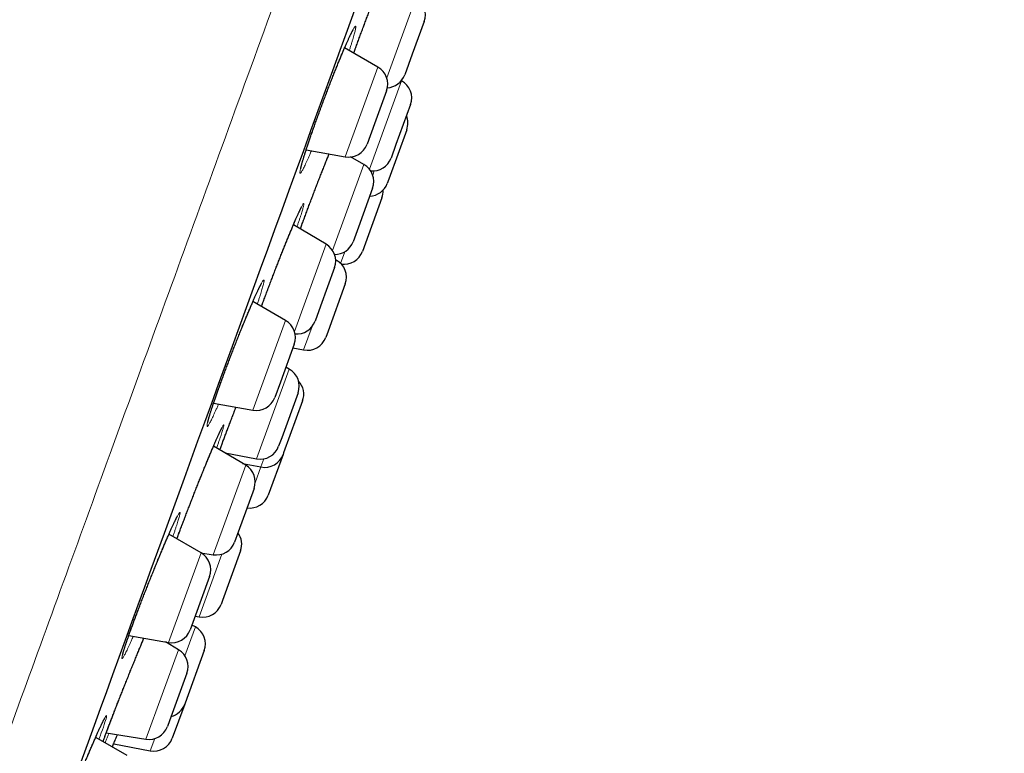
# Model space of a CAD drawing. Header units: millimetres. Extents: x 8 to 450, y 12 to 574.
# Tile 653 of 656: x 410 to 435, y 495 to 514. Entities that reach past the tile are written whole.
import ezdxf

# ---------------------------------------------------------------- set-up
doc = ezdxf.new("R2010")
doc.units = ezdxf.units.MM

msp = doc.modelspace()

# ---------------------------------------------------------------- linework, layer by layer
at = {"color": 252, "linetype": 'Continuous', "lineweight": 0}
for p, q in [((419.019, 512.21), (419.766, 514.262)), ((417.957, 510.19), (418.794, 512.489)), ((418.575, 509.871), (419.4, 512.138)), ((417.63, 507.789), (418.432, 509.992)), ((418.66, 509.719), (418.7, 509.829)), ((416.654, 505.71), (417.467, 507.946)), ((417.836, 507.456), (417.944, 507.754)), ((417.71, 507.496), (417.726, 507.538)), ((415.591, 503.691), (416.428, 505.989)), ((416.888, 505.237), (417.107, 505.839)), ((415.684, 502.444), (416.522, 504.744)), ((414.924, 502.568), (414.931, 502.587)), ((414.57, 499.985), (415.405, 502.28)), ((415.796, 502.234), (415.872, 502.444)), ((415.648, 501.83), (415.796, 502.234)), ((413.424, 497.734), (414.26, 500.032)), ((414.209, 498.39), (414.795, 500)), ((413.846, 497.392), (414.115, 498.131)), ((412.847, 495.253), (413.683, 497.549)), ((412.959, 494.957), (413.073, 495.268))]:
    msp.add_line(p, q, dxfattribs=at)
at = {"color": 7, "linetype": 'Continuous', "lineweight": 30}
for p, q in [((419.98, 513.662), (419.674, 512.823)), ((418.794, 512.489), (417.939, 512.982)), ((419.674, 512.823), (419.48, 512.289)), ((419.4, 512.138), (419.395, 512.141)), ((419.013, 511.884), (418.705, 511.036)), ((419.629, 511.529), (419.254, 510.5)), ((418.705, 511.036), (418.514, 510.512)), ((419.531, 510.881), (419.071, 509.617)), ((416.954, 510.367), (417.957, 510.19)), ((419.254, 510.5), (419.129, 510.156)), ((418.432, 509.992), (418.088, 510.185)), ((419.071, 509.617), (419.032, 509.508)), ((418.657, 509.385), (418.292, 508.383)), ((418.896, 509.136), (418.397, 507.763)), ((417.467, 507.946), (416.629, 508.447)), ((418.292, 508.383), (418.157, 508.012)), ((417.681, 507.346), (417.323, 506.362)), ((417.726, 507.538), (417.71, 507.547)), ((417.955, 506.929), (417.514, 505.717)), ((416.428, 505.989), (415.588, 506.474)), ((417.323, 506.362), (417.181, 505.973)), ((417.514, 505.717), (417.455, 505.556)), ((416.648, 505.385), (416.294, 504.413)), ((416.614, 505.291), (416.888, 505.237)), ((416.522, 504.744), (416.433, 504.794)), ((416.294, 504.413), (416.148, 504.012)), ((416.747, 504.137), (416.327, 502.982)), ((414.58, 503.869), (415.591, 503.691)), ((416.862, 503.927), (416.377, 502.595)), ((415.405, 502.28), (414.582, 502.772)), ((416.327, 502.982), (416.247, 502.764)), ((414.874, 502.598), (415.684, 502.444)), ((416.362, 502.554), (415.983, 501.511)), ((416.377, 502.595), (416.362, 502.554)), ((415.326, 502.327), (415.796, 502.234)), ((415.619, 501.68), (415.213, 500.566)), ((414.26, 500.032), (413.435, 500.509)), ((415.213, 500.566), (415.119, 500.307)), ((414.255, 500.035), (414.57, 499.985)), ((415.272, 500.083), (414.808, 498.811)), ((414.48, 499.428), (414.085, 498.344)), ((414.808, 498.811), (414.772, 498.711)), ((414.085, 498.344), (413.98, 498.056)), ((414.109, 498.409), (414.209, 498.39)), ((414.115, 498.131), (414.026, 498.181)), ((412.408, 497.913), (413.424, 497.734)), ((413.683, 497.549), (413.351, 497.747)), ((414.34, 497.524), (413.85, 496.177)), ((413.896, 496.948), (413.451, 495.725)), ((413.841, 496.152), (413.522, 495.277)), ((413.85, 496.177), (413.841, 496.152)), ((413.451, 495.725), (413.397, 495.576)), ((412.368, 494.834), (411.559, 495.301)), ((411.83, 495.417), (412.847, 495.253)), ((412.02, 495.135), (412.959, 494.957))]:
    msp.add_line(p, q, dxfattribs=at)
at = {"color": 252, "linetype": 'Continuous', "lineweight": 0, "flags": 128}
msp.add_lwpolyline([(411.349, 494.815), (411.397, 494.926), (411.442, 495.033), (411.487, 495.135), (411.529, 495.232), (411.569, 495.324), (411.607, 495.41), (411.643, 495.489), (411.676, 495.561), (411.706, 495.626), (411.734, 495.683), (411.759, 495.733), (411.78, 495.776), (411.799, 495.809), (411.814, 495.835), (411.825, 495.852), (411.834, 495.861), (411.839, 495.861), (411.84, 495.853), (411.838, 495.836), (411.833, 495.81), (411.824, 495.777), (411.812, 495.735), (411.796, 495.686), (411.778, 495.629), (411.756, 495.564), (411.731, 495.493), (411.703, 495.414), (411.673, 495.33), (411.673, 495.33)], dxfattribs=at)
at = {"color": 7, "linetype": 'Continuous', "lineweight": 30}
for centre, start, end in [((419.51, 513.833), 340, 59.1557), ((418.544, 512.055), 340, 60), ((419.01, 512.46), 272.8007, 340), ((419.159, 511.7), 340, 61.1838), ((419.062, 511.052), 340, 22.2686), ((418.044, 510.683), 260, 340), ((418.66, 510.327), 263.7267, 340), ((418.187, 509.556), 340, 60.7254), ((418.562, 509.679), 272.3337, 340), ((418.426, 509.307), 340, 3.3554), ((417.211, 507.517), 340, 59.1557), ((417.688, 508.183), 269.4275, 340), ((417.927, 507.934), 261.4623, 340), ((417.485, 507.1), 340, 61.1838), ((416.178, 505.556), 340, 60), ((416.711, 506.144), 265.2437, 340), ((416.985, 505.727), 258.8162, 340), ((416.277, 504.308), 340, 60.7254), ((416.392, 504.098), 340, 42.5449), ((415.678, 504.183), 260, 340), ((415.778, 502.935), 259.2746, 340), ((415.893, 502.725), 258.8162, 340), ((415.149, 501.851), 340, 59.1557), ((415.513, 501.682), 261.537, 340), ((414.802, 500.254), 340, 35.9442), ((414.649, 500.478), 260.8443, 340), ((414.01, 499.599), 340, 60), ((414.302, 498.882), 259.2746, 340), ((413.51, 498.227), 260, 340), ((413.87, 497.695), 340, 60.7254), ((413.427, 497.119), 340, 59.1557), ((413.371, 496.323), 284.0558, 340), ((412.927, 495.747), 260.8443, 340), ((413.052, 495.448), 259.2746, 340)]:
    msp.add_arc(centre, 0.5, start, end, dxfattribs=at)
at = {"color": 252, "linetype": 'Continuous', "lineweight": 0}
for points, knots in [([(380.97, 490.082), (381.728, 492.164), (383.97, 498.324), (388.938, 511.973), (395.282, 529.404), (401.627, 546.835), (407.005, 561.612), (410.599, 571.486), (411.44, 573.798), (411.44, 573.798)], [0.482659, 0.482659, 0.482659, 0.482659, 0.785398, 1.178097, 1.570796, 1.963495, 2.356194, 2.748894, 3.141593, 3.141593, 3.141593, 3.141593]), ([(404.216, 481.384), (404.634, 482.531), (405.118, 483.862), (406.206, 486.85), (406.81, 488.508), (408.119, 492.107), (408.826, 494.048), (410.322, 498.158), (411.111, 500.328), (412.752, 504.836), (413.604, 507.175), (415.344, 511.957), (416.233, 514.4), (418.026, 519.324), (418.929, 521.805), (420.723, 526.736), (421.615, 529.186), (423.362, 533.987), (424.218, 536.338), (425.87, 540.878), (426.667, 543.066), (428.178, 547.219), (428.893, 549.183), (430.223, 552.835), (430.837, 554.522), (431.947, 557.572), (432.443, 558.935), (433.303, 561.299), (433.668, 562.3), (434.255, 563.913), (434.478, 564.525), (434.775, 565.343), (434.85, 565.549), (434.85, 565.549)], [0, 0, 0, 0, 0.0625, 0.0625, 0.125, 0.125, 0.1875, 0.1875, 0.25, 0.25, 0.3125, 0.3125, 0.375, 0.375, 0.4375, 0.4375, 0.5, 0.5, 0.5625, 0.5625, 0.625, 0.625, 0.6875, 0.6875, 0.75, 0.75, 0.8125, 0.8125, 0.875, 0.875, 0.9375, 0.9375, 1, 1, 1, 1]), ([(418.174, 512.846), (418.174, 512.847), (418.189, 512.889), (418.22, 512.975), (418.267, 513.104), (418.315, 513.233), (418.362, 513.362), (418.41, 513.489), (418.457, 513.616), (418.505, 513.742), (418.553, 513.866), (418.6, 513.989), (418.647, 514.109), (418.693, 514.226), (418.737, 514.339), (418.781, 514.449), (418.823, 514.553), (418.864, 514.652), (418.903, 514.747), (418.94, 514.835), (418.975, 514.916), (419.007, 514.991), (419.037, 515.059), (419.065, 515.119), (419.089, 515.172), (419.111, 515.217), (419.13, 515.254), (419.147, 515.282), (419.16, 515.302), (419.169, 515.313), (419.176, 515.316), (419.18, 515.311), (419.18, 515.296), (419.177, 515.273), (419.171, 515.242), (419.161, 515.203), (419.149, 515.155), (419.133, 515.1), (419.115, 515.037), (419.093, 514.967), (419.069, 514.89), (419.041, 514.805), (419.022, 514.746), (419.011, 514.714), (419.011, 514.713)], [0, 0, 0, 0, 0.0004382, 0.0262911, 0.0521759, 0.0780289, 0.1028551, 0.1277662, 0.1527061, 0.1776172, 0.2024435, 0.2272693, 0.2521797, 0.277119, 0.3020296, 0.3268554, 0.3516928, 0.3766148, 0.4015656, 0.4264878, 0.4513252, 0.4761818, 0.5011233, 0.5260935, 0.551035, 0.5758917, 0.6007638, 0.6257209, 0.6507068, 0.6756639, 0.700536, 0.725413, 0.7503751, 0.775366, 0.800328, 0.8252049, 0.8500741, 0.8750283, 0.9000113, 0.9249655, 0.9498345, 0.9746864, 0.9996234, 1, 1, 1, 1]), ([(417.09, 510.343), (417.086, 510.333), (417.068, 510.291), (417.039, 510.225), (417.004, 510.145), (416.971, 510.072), (416.94, 510.006), (416.912, 509.948), (416.887, 509.897), (416.865, 509.855), (416.845, 509.82), (416.829, 509.794), (416.815, 509.776), (416.805, 509.767), (416.798, 509.767), (416.795, 509.775), (416.794, 509.792), (416.797, 509.817), (416.803, 509.85), (416.812, 509.892), (416.825, 509.942), (416.84, 510), (416.859, 510.065), (416.88, 510.137), (416.905, 510.216), (416.932, 510.302), (416.962, 510.394), (416.994, 510.492), (417.029, 510.595), (417.066, 510.702), (417.105, 510.815), (417.146, 510.93), (417.188, 511.051), (417.233, 511.176), (417.28, 511.305), (417.328, 511.434), (417.376, 511.562), (417.423, 511.689), (417.471, 511.816), (417.52, 511.943), (417.568, 512.067), (417.616, 512.19), (417.663, 512.311), (417.71, 512.428), (417.756, 512.543), (417.801, 512.652), (417.844, 512.758), (417.886, 512.858), (417.926, 512.953), (417.965, 513.042), (418.001, 513.125), (418.035, 513.201), (418.066, 513.27), (418.096, 513.332), (418.122, 513.386), (418.146, 513.432), (418.167, 513.47), (418.184, 513.499), (418.199, 513.521), (418.211, 513.534), (418.219, 513.538), (418.224, 513.534), (418.226, 513.521), (418.225, 513.499), (418.22, 513.469), (418.212, 513.431), (418.201, 513.385), (418.187, 513.331), (418.17, 513.269), (418.149, 513.199), (418.126, 513.123), (418.1, 513.04), (418.078, 512.97), (418.063, 512.925), (418.059, 512.913)], [0, 0, 0, 0, 0.004753, 0.018833, 0.032961, 0.047105, 0.061233, 0.075313, 0.089407, 0.10355, 0.117709, 0.131851, 0.145946, 0.160047, 0.174197, 0.188364, 0.202513, 0.216615, 0.230713, 0.24486, 0.259023, 0.273169, 0.287268, 0.301353, 0.315488, 0.329638, 0.343772, 0.357858, 0.371928, 0.386046, 0.40018, 0.414298, 0.428368, 0.443004, 0.457658, 0.472294, 0.486354, 0.500461, 0.514585, 0.528693, 0.542753, 0.556812, 0.570919, 0.585042, 0.59915, 0.613209, 0.627278, 0.641395, 0.655528, 0.669644, 0.683713, 0.697798, 0.711931, 0.72608, 0.740213, 0.754298, 0.768396, 0.782542, 0.796704, 0.81085, 0.824947, 0.839049, 0.853199, 0.867365, 0.881515, 0.895617, 0.909712, 0.923856, 0.938016, 0.952159, 0.966254, 0.980335, 0.994464, 1, 1, 1, 1]), ([(416.805, 508.341), (416.814, 508.365), (416.837, 508.427), (416.875, 508.531), (416.92, 508.653), (416.966, 508.776), (417.013, 508.901), (417.06, 509.027), (417.109, 509.154), (417.157, 509.281), (417.205, 509.408), (417.254, 509.533), (417.301, 509.656), (417.349, 509.777), (417.395, 509.895), (417.44, 510.01), (417.484, 510.12), (417.518, 510.205), (417.537, 510.251), (417.542, 510.264)], [0, 0, 0, 0, 0.039112, 0.101633, 0.164227, 0.226748, 0.289057, 0.35144, 0.414035, 0.476702, 0.539298, 0.60168, 0.66408, 0.726694, 0.78938, 0.851993, 0.914394, 0.976824, 1, 1, 1, 1]), ([(415.808, 506.347), (415.812, 506.359), (415.831, 506.41), (415.865, 506.504), (415.911, 506.626), (415.957, 506.75), (416.004, 506.875), (416.052, 507.001), (416.1, 507.128), (416.149, 507.254), (416.198, 507.38), (416.246, 507.505), (416.295, 507.628), (416.342, 507.749), (416.389, 507.866), (416.435, 507.98), (416.48, 508.091), (416.524, 508.197), (416.566, 508.298), (416.606, 508.393), (416.644, 508.483), (416.68, 508.567), (416.713, 508.644), (416.745, 508.714), (416.773, 508.777), (416.799, 508.832), (416.822, 508.88), (416.842, 508.919), (416.859, 508.95), (416.873, 508.973), (416.884, 508.987), (416.891, 508.993), (416.895, 508.99), (416.896, 508.979), (416.894, 508.959), (416.888, 508.931), (416.879, 508.894), (416.867, 508.849), (416.851, 508.797), (416.833, 508.737), (416.811, 508.669), (416.787, 508.594), (416.759, 508.513), (416.737, 508.445), (416.722, 508.404), (416.719, 508.393)], [0, 0, 0, 0, 0.007506, 0.032407, 0.056319, 0.080313, 0.104335, 0.128329, 0.152241, 0.176152, 0.200146, 0.224167, 0.24816, 0.272072, 0.295994, 0.319999, 0.344031, 0.368035, 0.391958, 0.4159, 0.439923, 0.463973, 0.487997, 0.511938, 0.535894, 0.559932, 0.583998, 0.608036, 0.631993, 0.655954, 0.679997, 0.704067, 0.72811, 0.752071, 0.776024, 0.80006, 0.824123, 0.848158, 0.872112, 0.896048, 0.920067, 0.944114, 0.968132, 0.992069, 1, 1, 1, 1]), ([(414.708, 503.846), (414.702, 503.831), (414.682, 503.785), (414.651, 503.715), (414.615, 503.636), (414.582, 503.565), (414.552, 503.5), (414.524, 503.443), (414.499, 503.394), (414.477, 503.353), (414.459, 503.32), (414.443, 503.295), (414.43, 503.279), (414.421, 503.271), (414.415, 503.272), (414.412, 503.282), (414.413, 503.3), (414.417, 503.327), (414.424, 503.361), (414.435, 503.404), (414.448, 503.455), (414.465, 503.514), (414.486, 503.58), (414.509, 503.653), (414.534, 503.733), (414.563, 503.82), (414.595, 503.913), (414.628, 504.011), (414.665, 504.114), (414.703, 504.224), (414.745, 504.339), (414.789, 504.46), (414.834, 504.582), (414.88, 504.706), (414.927, 504.83), (414.974, 504.955), (415.023, 505.082), (415.071, 505.208), (415.121, 505.335), (415.17, 505.46), (415.219, 505.585), (415.268, 505.707), (415.316, 505.827), (415.364, 505.943), (415.41, 506.056), (415.456, 506.165), (415.5, 506.27), (415.542, 506.369), (415.582, 506.462), (415.621, 506.55), (415.657, 506.632), (415.691, 506.707), (415.723, 506.774), (415.751, 506.834), (415.778, 506.887), (415.801, 506.932), (415.821, 506.968), (415.838, 506.997), (415.852, 507.016), (415.863, 507.028), (415.87, 507.031), (415.875, 507.025), (415.876, 507.011), (415.873, 506.988), (415.867, 506.956), (415.858, 506.917), (415.846, 506.87), (415.83, 506.814), (415.811, 506.752), (415.79, 506.681), (415.765, 506.604), (415.737, 506.52), (415.715, 506.455), (415.702, 506.416), (415.7, 506.409)], [0, 0, 0, 0, 0.007077, 0.021209, 0.035292, 0.049389, 0.063535, 0.077697, 0.091843, 0.105941, 0.120046, 0.134199, 0.148368, 0.162521, 0.176626, 0.190728, 0.204878, 0.219044, 0.233194, 0.247295, 0.261384, 0.275522, 0.289675, 0.303813, 0.317902, 0.331975, 0.346096, 0.360234, 0.374355, 0.388428, 0.403067, 0.417725, 0.432364, 0.446427, 0.460538, 0.474665, 0.488776, 0.502839, 0.516902, 0.531012, 0.545139, 0.559249, 0.573312, 0.587384, 0.601504, 0.61564, 0.62976, 0.643832, 0.65792, 0.672057, 0.686209, 0.700345, 0.714433, 0.728534, 0.742683, 0.756849, 0.770998, 0.785099, 0.799204, 0.813357, 0.827527, 0.84168, 0.855785, 0.869883, 0.88403, 0.898193, 0.91234, 0.926438, 0.940523, 0.954655, 0.968804, 0.982936, 0.99702, 1, 1, 1, 1]), ([(414.743, 502.675), (414.749, 502.692), (414.767, 502.74), (414.798, 502.825), (414.838, 502.932), (414.879, 503.042), (414.922, 503.156), (414.966, 503.274), (415.012, 503.395), (415.059, 503.518), (415.107, 503.643), (415.139, 503.726), (415.155, 503.768)], [0, 0, 0, 0, 0.053869, 0.15916, 0.264573, 0.369864, 0.474798, 0.579855, 0.685271, 0.790808, 0.896224, 1, 1, 1, 1]), ([(413.64, 500.39), (413.648, 500.413), (413.669, 500.47), (413.705, 500.567), (413.748, 500.681), (413.792, 500.798), (413.838, 500.918), (413.884, 501.04), (413.932, 501.164), (413.981, 501.29), (414.03, 501.416), (414.08, 501.542), (414.129, 501.668), (414.179, 501.793), (414.228, 501.916), (414.277, 502.037), (414.325, 502.156), (414.372, 502.271), (414.418, 502.383), (414.462, 502.49), (414.505, 502.593), (414.546, 502.69), (414.585, 502.782), (414.622, 502.867), (414.657, 502.946), (414.689, 503.019), (414.718, 503.084), (414.745, 503.142), (414.769, 503.192), (414.79, 503.234), (414.807, 503.268), (414.822, 503.294), (414.833, 503.311), (414.841, 503.319), (414.845, 503.32), (414.847, 503.311), (414.845, 503.294), (414.839, 503.269), (414.83, 503.236), (414.818, 503.194), (414.803, 503.144), (414.785, 503.087), (414.763, 503.022), (414.739, 502.95), (414.711, 502.871), (414.685, 502.796), (414.667, 502.746), (414.66, 502.725)], [0, 0, 0, 0, 0.014652, 0.037154, 0.059732, 0.082336, 0.104915, 0.127416, 0.149917, 0.172495, 0.195098, 0.217676, 0.240177, 0.262689, 0.285277, 0.307891, 0.330479, 0.352991, 0.37552, 0.398125, 0.420757, 0.443363, 0.465892, 0.488435, 0.511055, 0.533701, 0.556321, 0.578864, 0.601411, 0.624036, 0.646686, 0.669311, 0.691858, 0.714398, 0.737015, 0.759659, 0.782276, 0.804816, 0.827341, 0.849943, 0.87257, 0.895172, 0.917697, 0.940156, 0.962692, 0.985254, 1, 1, 1, 1]), ([(412.523, 497.893), (412.514, 497.873), (412.492, 497.823), (412.459, 497.749), (412.423, 497.671), (412.391, 497.601), (412.361, 497.538), (412.334, 497.482), (412.31, 497.434), (412.288, 497.395), (412.27, 497.363), (412.255, 497.34), (412.244, 497.325), (412.236, 497.319), (412.231, 497.321), (412.229, 497.332), (412.231, 497.351), (412.237, 497.379), (412.246, 497.415), (412.258, 497.459), (412.273, 497.511), (412.291, 497.571), (412.313, 497.638), (412.338, 497.712), (412.365, 497.793), (412.396, 497.88), (412.429, 497.974), (412.465, 498.076), (412.505, 498.184), (412.546, 498.295), (412.588, 498.41), (412.632, 498.526), (412.678, 498.646), (412.724, 498.768), (412.772, 498.892), (412.821, 499.017), (412.871, 499.143), (412.921, 499.27), (412.971, 499.396), (413.021, 499.52), (413.071, 499.644), (413.121, 499.765), (413.17, 499.885), (413.218, 500), (413.265, 500.112), (413.31, 500.22), (413.354, 500.324), (413.397, 500.422), (413.438, 500.515), (413.476, 500.601), (413.512, 500.681), (413.546, 500.755), (413.577, 500.821), (413.605, 500.88), (413.631, 500.932), (413.653, 500.975), (413.673, 501.01), (413.689, 501.037), (413.702, 501.055), (413.712, 501.066), (413.718, 501.067), (413.721, 501.06), (413.72, 501.044), (413.717, 501.02), (413.709, 500.988), (413.699, 500.947), (413.685, 500.899), (413.668, 500.842), (413.647, 500.778), (413.624, 500.708), (413.598, 500.63), (413.569, 500.545), (413.548, 500.485), (413.536, 500.452), (413.535, 500.451)], [0, 0, 0, 0, 0.00935, 0.0235, 0.037667, 0.051817, 0.065919, 0.080028, 0.094186, 0.10836, 0.122517, 0.136627, 0.150733, 0.164887, 0.179057, 0.193212, 0.207318, 0.221411, 0.235553, 0.249711, 0.263853, 0.277946, 0.292024, 0.306149, 0.320291, 0.334417, 0.348494, 0.363138, 0.3778, 0.392444, 0.406512, 0.420627, 0.434759, 0.448874, 0.462941, 0.477008, 0.491123, 0.505254, 0.519369, 0.533436, 0.547512, 0.561637, 0.575777, 0.589902, 0.603978, 0.618071, 0.632211, 0.646368, 0.660509, 0.674601, 0.688707, 0.70286, 0.71703, 0.731184, 0.745289, 0.759398, 0.773556, 0.78773, 0.801888, 0.815997, 0.8301, 0.844251, 0.858419, 0.87257, 0.886673, 0.900761, 0.914898, 0.929051, 0.943188, 0.957276, 0.971312, 0.985395, 0.999494, 1, 1, 1, 1]), ([(411.748, 495.192), (411.752, 495.203), (411.764, 495.238), (411.789, 495.306), (411.822, 495.394), (411.857, 495.488), (411.893, 495.586), (411.933, 495.689), (411.974, 495.797), (412.017, 495.908), (412.061, 496.024), (412.107, 496.143), (412.155, 496.264), (412.203, 496.387), (412.253, 496.512), (412.302, 496.637), (412.353, 496.763), (412.403, 496.889), (412.454, 497.015), (412.504, 497.138), (412.553, 497.26), (412.602, 497.379), (412.65, 497.495), (412.697, 497.608), (412.742, 497.717), (412.775, 497.796), (412.792, 497.837), (412.796, 497.845)], [0, 0, 0, 0, 0.018604, 0.062344, 0.106031, 0.147983, 0.190078, 0.232221, 0.274316, 0.316268, 0.358219, 0.400313, 0.442456, 0.48455, 0.526501, 0.568471, 0.610585, 0.652747, 0.694861, 0.736831, 0.778834, 0.820981, 0.863176, 0.905322, 0.947325, 0.989355, 1, 1, 1, 1]), ([(411.673, 495.33), (411.672, 495.33), (411.663, 495.305), (411.654, 495.278), (411.644, 495.252)], [0, 0, 0, 0, 0.015708, 1, 1, 1, 1]), ([(411.902, 495.405), (411.898, 495.395), (411.881, 495.355), (411.853, 495.291), (411.822, 495.219), (411.805, 495.18), (411.798, 495.164)], [0, 0, 0, 0, 0.10673, 0.43873, 0.771864, 1, 1, 1, 1])]:
    msp.add_open_spline(points, degree=3, knots=knots, dxfattribs=at)
at = {"color": 7, "linetype": 'Continuous', "lineweight": 30}
for points, knots in [([(406.649, 482.211), (407.386, 484.236), (409.559, 490.206), (414.377, 503.443), (418.45, 514.634), (420.487, 520.23)], [0.475075, 0.475075, 0.475075, 0.475075, 0.785398, 1.178097, 1.570796, 1.570796, 1.570796, 1.570796]), ([(418.174, 512.846), (418.18, 512.863), (418.193, 512.899), (418.214, 512.957), (418.236, 513.018), (418.259, 513.08), (418.281, 513.142), (418.304, 513.205), (418.328, 513.268), (418.351, 513.331), (418.374, 513.394), (418.398, 513.457), (418.422, 513.52), (418.445, 513.583), (418.469, 513.646), (418.493, 513.709), (418.517, 513.771), (418.54, 513.833), (418.564, 513.895), (418.588, 513.956), (418.611, 514.016), (418.634, 514.076), (418.657, 514.135), (418.68, 514.193), (418.702, 514.25), (418.725, 514.306), (418.747, 514.362), (418.768, 514.416), (418.79, 514.469), (418.811, 514.521), (418.831, 514.571), (418.851, 514.62), (418.87, 514.667), (418.89, 514.713), (418.908, 514.758), (418.926, 514.801), (418.944, 514.842), (418.961, 514.882), (418.977, 514.92), (418.993, 514.956), (419.008, 514.99), (419.022, 515.022), (419.035, 515.052), (419.048, 515.08), (419.06, 515.106), (419.071, 515.13), (419.081, 515.151), (419.091, 515.171), (419.099, 515.187), (419.106, 515.201), (419.112, 515.213), (419.117, 515.221), (419.12, 515.227), (419.122, 515.23), (419.123, 515.232), (419.123, 515.232), (419.123, 515.232)], [0, 0, 0, 0, 0.016218, 0.035927, 0.055577, 0.075127, 0.094654, 0.114263, 0.133939, 0.153621, 0.173228, 0.192717, 0.212302, 0.23192, 0.251528, 0.271156, 0.29083, 0.310528, 0.33017, 0.349797, 0.369413, 0.389021, 0.408626, 0.428231, 0.447841, 0.467458, 0.487086, 0.506729, 0.526382, 0.54595, 0.56544, 0.584894, 0.604346, 0.623822, 0.643356, 0.662781, 0.682263, 0.701774, 0.721217, 0.740508, 0.759575, 0.778739, 0.797754, 0.816654, 0.835447, 0.854135, 0.872711, 0.890774, 0.908723, 0.926235, 0.943113, 0.957365, 0.970587, 0.983128, 0.994732, 1, 1, 1, 1]), ([(416.814, 509.878), (416.814, 509.878), (416.813, 509.877), (416.814, 509.879), (416.814, 509.882), (416.815, 509.887), (416.816, 509.894), (416.818, 509.904), (416.821, 509.917), (416.825, 509.932), (416.829, 509.95), (416.834, 509.97), (416.84, 509.992), (416.847, 510.017), (416.854, 510.044), (416.863, 510.074), (416.872, 510.105), (416.882, 510.139), (416.893, 510.174), (416.904, 510.212), (416.917, 510.251), (416.93, 510.292), (416.943, 510.334), (416.958, 510.379), (416.973, 510.425), (416.988, 510.472), (417.005, 510.521), (417.022, 510.571), (417.039, 510.623), (417.057, 510.676), (417.076, 510.73), (417.095, 510.785), (417.114, 510.841), (417.135, 510.898), (417.155, 510.956), (417.176, 511.015), (417.197, 511.075), (417.219, 511.135), (417.241, 511.196), (417.264, 511.257), (417.286, 511.319), (417.309, 511.381), (417.332, 511.444), (417.355, 511.507), (417.379, 511.57), (417.402, 511.633), (417.426, 511.696), (417.45, 511.759), (417.474, 511.822), (417.498, 511.884), (417.522, 511.947), (417.546, 512.009), (417.57, 512.071), (417.594, 512.133), (417.617, 512.193), (417.641, 512.253), (417.664, 512.313), (417.688, 512.371), (417.711, 512.429), (417.734, 512.486), (417.756, 512.542), (417.778, 512.597), (417.8, 512.65), (417.822, 512.703), (417.843, 512.754), (417.864, 512.804), (417.884, 512.852), (417.904, 512.899), (417.923, 512.944), (417.942, 512.988), (417.961, 513.031), (417.978, 513.072), (417.996, 513.111), (418.012, 513.148), (418.028, 513.183), (418.043, 513.216), (418.058, 513.247), (418.071, 513.277), (418.084, 513.304), (418.096, 513.329), (418.107, 513.351), (418.118, 513.372), (418.127, 513.39), (418.135, 513.405), (418.142, 513.418), (418.148, 513.428), (418.152, 513.435), (418.155, 513.44), (418.157, 513.443), (418.158, 513.444), (418.158, 513.444), (418.158, 513.444)], [0, 0, 0, 0, 0.000167, 0.006811, 0.014113, 0.02207, 0.030668, 0.039858, 0.049571, 0.059715, 0.069935, 0.080831, 0.091929, 0.103207, 0.114646, 0.126237, 0.13795, 0.149761, 0.161619, 0.173529, 0.185481, 0.197471, 0.209496, 0.221554, 0.233642, 0.245761, 0.25791, 0.270089, 0.282273, 0.294457, 0.306623, 0.31879, 0.330973, 0.343191, 0.355474, 0.367662, 0.379921, 0.392209, 0.404483, 0.416698, 0.428867, 0.441068, 0.453327, 0.465607, 0.477859, 0.490046, 0.502213, 0.514459, 0.52669, 0.538927, 0.551186, 0.563474, 0.57574, 0.587987, 0.600225, 0.612458, 0.624688, 0.636917, 0.649147, 0.661381, 0.673621, 0.685868, 0.698125, 0.710353, 0.722522, 0.734659, 0.746785, 0.758919, 0.771077, 0.783201, 0.795323, 0.80748, 0.819616, 0.831675, 0.843606, 0.855465, 0.867327, 0.879109, 0.890817, 0.902456, 0.914023, 0.925182, 0.93641, 0.947415, 0.958085, 0.967255, 0.975851, 0.983882, 0.992357, 0.999374, 1, 1, 1, 1]), ([(416.806, 508.341), (416.811, 508.357), (416.824, 508.392), (416.844, 508.447), (416.866, 508.506), (416.888, 508.566), (416.91, 508.626), (416.933, 508.687), (416.956, 508.749), (416.979, 508.811), (417.003, 508.873), (417.026, 508.936), (417.05, 508.999), (417.074, 509.062), (417.098, 509.125), (417.122, 509.188), (417.146, 509.251), (417.17, 509.314), (417.194, 509.377), (417.218, 509.44), (417.242, 509.503), (417.266, 509.565), (417.29, 509.626), (417.314, 509.687), (417.337, 509.747), (417.36, 509.806), (417.383, 509.864), (417.406, 509.922), (417.429, 509.979), (417.451, 510.036), (417.473, 510.091), (417.495, 510.145), (417.516, 510.198), (417.532, 510.238), (417.54, 510.259), (417.542, 510.263)], [0, 0, 0, 0, 0.026185, 0.057195, 0.088177, 0.119184, 0.150256, 0.181468, 0.212597, 0.243791, 0.275084, 0.306371, 0.337528, 0.368461, 0.399567, 0.43066, 0.461744, 0.492863, 0.524062, 0.555363, 0.58641, 0.617652, 0.648962, 0.680179, 0.71117, 0.74199, 0.772902, 0.803964, 0.835145, 0.866407, 0.897714, 0.929024, 0.960287, 0.991465, 1, 1, 1, 1]), ([(415.808, 506.347), (415.811, 506.354), (415.82, 506.38), (415.837, 506.426), (415.858, 506.485), (415.881, 506.544), (415.903, 506.605), (415.926, 506.666), (415.948, 506.727), (415.972, 506.788), (415.995, 506.851), (416.019, 506.913), (416.042, 506.976), (416.066, 507.039), (416.091, 507.102), (416.115, 507.166), (416.139, 507.229), (416.163, 507.292), (416.188, 507.354), (416.212, 507.417), (416.236, 507.479), (416.26, 507.54), (416.285, 507.601), (416.308, 507.662), (416.332, 507.722), (416.356, 507.782), (416.379, 507.84), (416.402, 507.897), (416.425, 507.954), (416.448, 508.009), (416.47, 508.064), (416.492, 508.117), (416.513, 508.17), (416.534, 508.221), (416.555, 508.271), (416.575, 508.32), (416.595, 508.366), (416.614, 508.412), (416.632, 508.455), (416.65, 508.498), (416.668, 508.538), (416.685, 508.577), (416.701, 508.614), (416.716, 508.649), (416.731, 508.683), (416.745, 508.714), (416.759, 508.744), (416.771, 508.771), (416.783, 508.796), (416.794, 508.818), (416.804, 508.839), (416.813, 508.857), (416.821, 508.873), (416.828, 508.886), (416.833, 508.896), (416.837, 508.904), (416.84, 508.909), (416.842, 508.912), (416.843, 508.913), (416.843, 508.913), (416.843, 508.913)], [0, 0, 0, 0, 0.006847, 0.025151, 0.04354, 0.061994, 0.080453, 0.098841, 0.117124, 0.135517, 0.153929, 0.172336, 0.190763, 0.209238, 0.22773, 0.246176, 0.264611, 0.283039, 0.301463, 0.319887, 0.338315, 0.35675, 0.375196, 0.393656, 0.412136, 0.430625, 0.449038, 0.467395, 0.485729, 0.50407, 0.522443, 0.540886, 0.559254, 0.57767, 0.596135, 0.614569, 0.632897, 0.651058, 0.669356, 0.687587, 0.705786, 0.72398, 0.742192, 0.760445, 0.778347, 0.796439, 0.814451, 0.83228, 0.849822, 0.867024, 0.884208, 0.901221, 0.91795, 0.934276, 0.950056, 0.9635, 0.976055, 0.987633, 0.998191, 1, 1, 1, 1]), ([(414.432, 503.378), (414.432, 503.378), (414.432, 503.378), (414.433, 503.381), (414.434, 503.385), (414.435, 503.392), (414.437, 503.402), (414.44, 503.414), (414.443, 503.428), (414.448, 503.445), (414.453, 503.465), (414.459, 503.487), (414.466, 503.511), (414.474, 503.538), (414.482, 503.566), (414.492, 503.597), (414.502, 503.63), (414.513, 503.665), (414.525, 503.702), (414.538, 503.74), (414.551, 503.781), (414.565, 503.823), (414.58, 503.867), (414.595, 503.912), (414.611, 503.959), (414.628, 504.007), (414.645, 504.057), (414.663, 504.108), (414.682, 504.161), (414.701, 504.214), (414.72, 504.269), (414.74, 504.325), (414.761, 504.382), (414.782, 504.439), (414.803, 504.497), (414.825, 504.556), (414.847, 504.616), (414.87, 504.677), (414.892, 504.738), (414.916, 504.799), (414.939, 504.861), (414.962, 504.923), (414.986, 504.986), (415.01, 505.049), (415.034, 505.112), (415.059, 505.175), (415.083, 505.238), (415.108, 505.301), (415.132, 505.364), (415.157, 505.426), (415.181, 505.488), (415.206, 505.55), (415.23, 505.611), (415.254, 505.672), (415.279, 505.732), (415.303, 505.792), (415.326, 505.851), (415.35, 505.908), (415.373, 505.965), (415.396, 506.021), (415.419, 506.076), (415.441, 506.13), (415.463, 506.182), (415.485, 506.234), (415.506, 506.284), (415.527, 506.333), (415.548, 506.381), (415.567, 506.427), (415.587, 506.471), (415.605, 506.514), (415.624, 506.555), (415.641, 506.594), (415.658, 506.632), (415.674, 506.668), (415.69, 506.701), (415.705, 506.733), (415.719, 506.763), (415.732, 506.791), (415.745, 506.817), (415.756, 506.841), (415.767, 506.862), (415.777, 506.88), (415.785, 506.896), (415.793, 506.91), (415.799, 506.921), (415.804, 506.93), (415.807, 506.936), (415.81, 506.939), (415.811, 506.941), (415.811, 506.941), (415.811, 506.941)], [0, 0, 0, 0, 0.005229, 0.012486, 0.020346, 0.028798, 0.037813, 0.047347, 0.057348, 0.067752, 0.07851, 0.089523, 0.100739, 0.112119, 0.123634, 0.135259, 0.146976, 0.158772, 0.170636, 0.18256, 0.194539, 0.206566, 0.218593, 0.230647, 0.242698, 0.254762, 0.266854, 0.278996, 0.291154, 0.303286, 0.31548, 0.327695, 0.339883, 0.352014, 0.36413, 0.376291, 0.3885, 0.400719, 0.412897, 0.425007, 0.437156, 0.449345, 0.461527, 0.473722, 0.485945, 0.498187, 0.510398, 0.522601, 0.534799, 0.546994, 0.559189, 0.571386, 0.583587, 0.595795, 0.608012, 0.62024, 0.632479, 0.644669, 0.656819, 0.668951, 0.681084, 0.693235, 0.705426, 0.717574, 0.729747, 0.741955, 0.754147, 0.76627, 0.778282, 0.790337, 0.802374, 0.814382, 0.826378, 0.838378, 0.850395, 0.862216, 0.874108, 0.885934, 0.897624, 0.909102, 0.920312, 0.931425, 0.942419, 0.953175, 0.963606, 0.972599, 0.981065, 0.988945, 0.996207, 1, 1, 1, 1]), ([(414.743, 502.675), (414.747, 502.686), (414.757, 502.712), (414.773, 502.756), (414.791, 502.806), (414.81, 502.857), (414.83, 502.91), (414.85, 502.964), (414.87, 503.019), (414.891, 503.075), (414.913, 503.132), (414.935, 503.19), (414.957, 503.249), (414.98, 503.308), (415.002, 503.368), (415.025, 503.429), (415.049, 503.49), (415.073, 503.552), (415.096, 503.614), (415.121, 503.677), (415.14, 503.728), (415.152, 503.758), (415.155, 503.768)], [0, 0, 0, 0, 0.034687, 0.08676, 0.138803, 0.190894, 0.243105, 0.29556, 0.347902, 0.400346, 0.452973, 0.505609, 0.558044, 0.610114, 0.662417, 0.714756, 0.767079, 0.819464, 0.871984, 0.924754, 0.977012, 1, 1, 1, 1]), ([(413.64, 500.39), (413.645, 500.402), (413.655, 500.432), (413.673, 500.48), (413.693, 500.534), (413.714, 500.589), (413.735, 500.645), (413.756, 500.702), (413.778, 500.76), (413.8, 500.818), (413.823, 500.878), (413.846, 500.938), (413.869, 500.999), (413.892, 501.061), (413.916, 501.122), (413.94, 501.184), (413.964, 501.247), (413.989, 501.31), (414.013, 501.372), (414.038, 501.435), (414.063, 501.498), (414.087, 501.561), (414.112, 501.624), (414.137, 501.687), (414.162, 501.749), (414.186, 501.811), (414.211, 501.873), (414.235, 501.933), (414.26, 501.994), (414.284, 502.053), (414.308, 502.113), (414.331, 502.171), (414.355, 502.229), (414.378, 502.286), (414.401, 502.341), (414.423, 502.395), (414.446, 502.449), (414.467, 502.501), (414.488, 502.552), (414.509, 502.601), (414.53, 502.65), (414.549, 502.697), (414.569, 502.742), (414.588, 502.786), (414.606, 502.828), (414.624, 502.869), (414.64, 502.908), (414.657, 502.945), (414.672, 502.98), (414.687, 503.013), (414.701, 503.044), (414.715, 503.074), (414.727, 503.102), (414.739, 503.127), (414.75, 503.15), (414.76, 503.171), (414.769, 503.19), (414.777, 503.206), (414.784, 503.219), (414.789, 503.23), (414.794, 503.237), (414.797, 503.243), (414.798, 503.246), (414.799, 503.247), (414.799, 503.247), (414.799, 503.247)], [0, 0, 0, 0, 0.011774, 0.028486, 0.045227, 0.061931, 0.07855, 0.095168, 0.111886, 0.128592, 0.145312, 0.162067, 0.178859, 0.195621, 0.212367, 0.229108, 0.245846, 0.262585, 0.279328, 0.296078, 0.312839, 0.329614, 0.346408, 0.363222, 0.379982, 0.396694, 0.413378, 0.430063, 0.446771, 0.463532, 0.480292, 0.497035, 0.513848, 0.530674, 0.547435, 0.564074, 0.580693, 0.597382, 0.614048, 0.63072, 0.647418, 0.66417, 0.680792, 0.697468, 0.71418, 0.730838, 0.747363, 0.763723, 0.780069, 0.796484, 0.812918, 0.82933, 0.845681, 0.861926, 0.878016, 0.893889, 0.909474, 0.924681, 0.939404, 0.953525, 0.965817, 0.977347, 0.988009, 0.99774, 1, 1, 1, 1]), ([(414.924, 502.568), (414.926, 502.572), (414.928, 502.579), (414.931, 502.585), (414.931, 502.587)], [0, 0, 0, 0, 0.775651, 1, 1, 1, 1]), ([(412.945, 499.33), (412.949, 499.34), (412.962, 499.372), (412.983, 499.424), (413.008, 499.486), (413.033, 499.548), (413.058, 499.61), (413.082, 499.671), (413.107, 499.731), (413.131, 499.79), (413.156, 499.849), (413.18, 499.908), (413.204, 499.965), (413.227, 500.022), (413.251, 500.078), (413.274, 500.133), (413.296, 500.186), (413.318, 500.238), (413.34, 500.289), (413.361, 500.339), (413.382, 500.387), (413.403, 500.434), (413.423, 500.479), (413.442, 500.523), (413.461, 500.566), (413.479, 500.606), (413.496, 500.645), (413.513, 500.683), (413.529, 500.718), (413.545, 500.751), (413.559, 500.782), (413.573, 500.811), (413.586, 500.839), (413.599, 500.864), (413.61, 500.887), (413.621, 500.908), (413.63, 500.927), (413.639, 500.943), (413.646, 500.956), (413.652, 500.966), (413.656, 500.974), (413.659, 500.979), (413.661, 500.982), (413.662, 500.984), (413.662, 500.983), (413.662, 500.983)], [0, 0, 0, 0, 0.012702, 0.038128, 0.063582, 0.089061, 0.114442, 0.139756, 0.165033, 0.190318, 0.215642, 0.241055, 0.26641, 0.291796, 0.317274, 0.342745, 0.368096, 0.393245, 0.418453, 0.443695, 0.468904, 0.494122, 0.519378, 0.544714, 0.569776, 0.594976, 0.620188, 0.645265, 0.67009, 0.694622, 0.719164, 0.743775, 0.76833, 0.792762, 0.816991, 0.840923, 0.864446, 0.887427, 0.909707, 0.931099, 0.949133, 0.966078, 0.982037, 0.996717, 1, 1, 1, 1]), ([(412.25, 497.418), (412.25, 497.417), (412.25, 497.417), (412.25, 497.419), (412.251, 497.422), (412.252, 497.428), (412.254, 497.436), (412.257, 497.447), (412.26, 497.46), (412.264, 497.475), (412.269, 497.493), (412.275, 497.514), (412.282, 497.537), (412.29, 497.562), (412.298, 497.589), (412.308, 497.619), (412.318, 497.651), (412.329, 497.684), (412.341, 497.72), (412.354, 497.757), (412.367, 497.796), (412.381, 497.837), (412.396, 497.88), (412.412, 497.924), (412.428, 497.97), (412.445, 498.018), (412.463, 498.067), (412.481, 498.117), (412.499, 498.168), (412.519, 498.221), (412.538, 498.274), (412.559, 498.329), (412.58, 498.385), (412.601, 498.442), (412.623, 498.499), (412.645, 498.558), (412.667, 498.617), (412.69, 498.677), (412.713, 498.737), (412.737, 498.799), (412.76, 498.86), (412.785, 498.923), (412.809, 498.985), (412.833, 499.047), (412.858, 499.11), (412.883, 499.173), (412.908, 499.236), (412.928, 499.288), (412.941, 499.319), (412.945, 499.33)], [0, 0, 0, 0, 0.003077, 0.016378, 0.030736, 0.046323, 0.063079, 0.080911, 0.099696, 0.119299, 0.139587, 0.160439, 0.181751, 0.20344, 0.225438, 0.247693, 0.270155, 0.29271, 0.31543, 0.338187, 0.361006, 0.383916, 0.40695, 0.430061, 0.453118, 0.476315, 0.499574, 0.522804, 0.545938, 0.569038, 0.592227, 0.615519, 0.638841, 0.662096, 0.685226, 0.708414, 0.731699, 0.754973, 0.778272, 0.801627, 0.82502, 0.848363, 0.871692, 0.895015, 0.918334, 0.941656, 0.964984, 0.988323, 1, 1, 1, 1]), ([(411.748, 495.192), (411.749, 495.193), (411.753, 495.205), (411.762, 495.23), (411.775, 495.268), (411.79, 495.307), (411.805, 495.348), (411.821, 495.391), (411.837, 495.435), (411.854, 495.481), (411.872, 495.528), (411.89, 495.577), (411.909, 495.626), (411.928, 495.678), (411.948, 495.73), (411.969, 495.784), (411.99, 495.839), (412.011, 495.895), (412.033, 495.951), (412.056, 496.009), (412.078, 496.068), (412.101, 496.127), (412.125, 496.187), (412.149, 496.247), (412.172, 496.308), (412.197, 496.37), (412.221, 496.432), (412.246, 496.495), (412.271, 496.557), (412.296, 496.62), (412.321, 496.683), (412.346, 496.745), (412.371, 496.808), (412.396, 496.871), (412.421, 496.933), (412.446, 496.996), (412.471, 497.058), (412.496, 497.12), (412.521, 497.181), (412.546, 497.241), (412.57, 497.301), (412.595, 497.36), (412.619, 497.419), (412.642, 497.476), (412.666, 497.533), (412.689, 497.589), (412.712, 497.644), (412.734, 497.698), (412.756, 497.75), (412.777, 497.8), (412.79, 497.831), (412.796, 497.845)], [0, 0, 0, 0, 0.001284, 0.021919, 0.04256, 0.063151, 0.083723, 0.104428, 0.12523, 0.146058, 0.166822, 0.187484, 0.208282, 0.229111, 0.249943, 0.270803, 0.291725, 0.312664, 0.333565, 0.354459, 0.375349, 0.39624, 0.417136, 0.43804, 0.458956, 0.479889, 0.500844, 0.521825, 0.542815, 0.563725, 0.584586, 0.605427, 0.626283, 0.647179, 0.668169, 0.689085, 0.710053, 0.731087, 0.752108, 0.773026, 0.79378, 0.814689, 0.835569, 0.85644, 0.877334, 0.89828, 0.919253, 0.94009, 0.961044, 0.982032, 1, 1, 1, 1]), ([(410.345, 492.212), (410.345, 492.212), (410.345, 492.212), (410.345, 492.213), (410.346, 492.217), (410.348, 492.222), (410.35, 492.23), (410.352, 492.241), (410.356, 492.253), (410.361, 492.269), (410.366, 492.287), (410.372, 492.307), (410.38, 492.33), (410.388, 492.355), (410.397, 492.382), (410.407, 492.411), (410.417, 492.442), (410.429, 492.476), (410.441, 492.511), (410.454, 492.548), (410.468, 492.587), (410.483, 492.628), (410.498, 492.67), (410.514, 492.714), (410.531, 492.759), (410.548, 492.806), (410.566, 492.854), (410.585, 492.904), (410.604, 492.955), (410.624, 493.007), (410.644, 493.06), (410.665, 493.115), (410.686, 493.17), (410.708, 493.227), (410.73, 493.284), (410.753, 493.343), (410.776, 493.402), (410.799, 493.461), (410.823, 493.522), (410.847, 493.583), (410.871, 493.644), (410.896, 493.706), (410.92, 493.768), (410.945, 493.83), (410.97, 493.893), (410.996, 493.956), (411.021, 494.019), (411.046, 494.082), (411.072, 494.144), (411.097, 494.206), (411.123, 494.268), (411.148, 494.33), (411.173, 494.392), (411.198, 494.453), (411.224, 494.514), (411.249, 494.574), (411.273, 494.633), (411.298, 494.691), (411.322, 494.749), (411.346, 494.806), (411.369, 494.861), (411.393, 494.916), (411.415, 494.97), (411.438, 495.022), (411.46, 495.074), (411.482, 495.124), (411.503, 495.173), (411.524, 495.22), (411.544, 495.266), (411.563, 495.31), (411.582, 495.353), (411.6, 495.394), (411.618, 495.433), (411.635, 495.471), (411.652, 495.507), (411.668, 495.541), (411.683, 495.574), (411.697, 495.604), (411.71, 495.632), (411.723, 495.658), (411.734, 495.682), (411.745, 495.703), (411.754, 495.722), (411.763, 495.739), (411.771, 495.754), (411.777, 495.765), (411.782, 495.774), (411.786, 495.781), (411.788, 495.785), (411.79, 495.787), (411.79, 495.787), (411.79, 495.787)], [0, 0, 0, 0, 0.001237, 0.007921, 0.015278, 0.023311, 0.031991, 0.041265, 0.051063, 0.061306, 0.071919, 0.082799, 0.093961, 0.105254, 0.116666, 0.128188, 0.139819, 0.151568, 0.163321, 0.175144, 0.187047, 0.198984, 0.210905, 0.222792, 0.234674, 0.246641, 0.258654, 0.270671, 0.282642, 0.294561, 0.306592, 0.318608, 0.330629, 0.34267, 0.354746, 0.366825, 0.378882, 0.390935, 0.402986, 0.415039, 0.427095, 0.439156, 0.451224, 0.463303, 0.475394, 0.487501, 0.499602, 0.511663, 0.523693, 0.535716, 0.547749, 0.55981, 0.571933, 0.583999, 0.596103, 0.608238, 0.620352, 0.632398, 0.644377, 0.656433, 0.668466, 0.680497, 0.692542, 0.704619, 0.716656, 0.728676, 0.74075, 0.752826, 0.76484, 0.776749, 0.788604, 0.800504, 0.812445, 0.824409, 0.836378, 0.848324, 0.860226, 0.872059, 0.883796, 0.895406, 0.906856, 0.918112, 0.92929, 0.940349, 0.951204, 0.961766, 0.970915, 0.979527, 0.987524, 0.994854, 1, 1, 1, 1]), ([(411.988, 495.054), (411.994, 495.071), (412.008, 495.106), (412.031, 495.162), (412.055, 495.222), (412.08, 495.284), (412.1, 495.334), (412.112, 495.364), (412.114, 495.371)], [0, 0, 0, 0, 0.174007, 0.363214, 0.553772, 0.744331, 0.937488, 1, 1, 1, 1])]:
    msp.add_open_spline(points, degree=3, knots=knots, dxfattribs=at)

doc.saveas('drawing.dxf')
